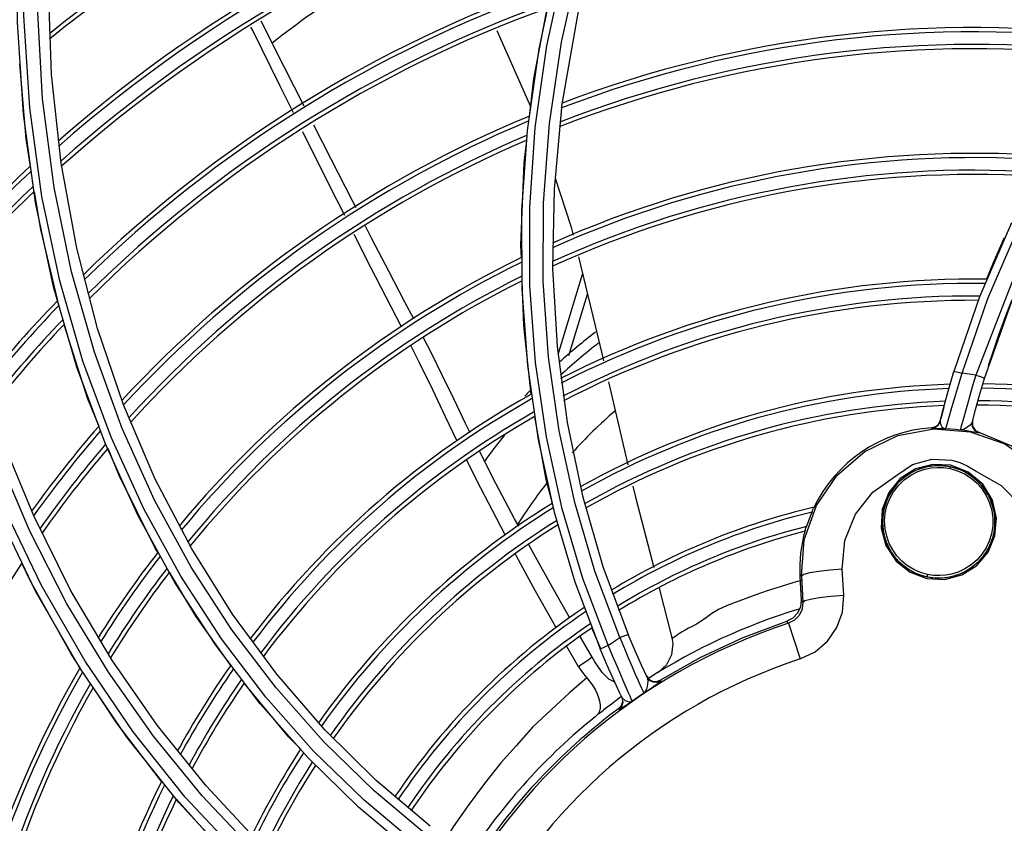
# Model space of a CAD drawing. Extents: x 40.7 to 137.4, y -250.8 to -221.5.
# Tile 265 of 320: x 123.002 to 123.1167, y -239.4424 to -239.3488. Entities that reach past the tile are written whole.
import ezdxf

# ---------------------------------------------------------------- set-up
doc = ezdxf.new("R2010")
doc.units = 0
doc.header["$MEASUREMENT"] = 0
doc.layers.get('0').update_dxf_attribs({"linetype": 'CONTINUOUS'})

msp = doc.modelspace()

# ---------------------------------------------------------------- linework, layer by layer
at = {"color": 155}
for p, q in [((123.0645705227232, -239.3425056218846), (123.0624929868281, -239.3521549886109)), ((123.0651511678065, -239.3513762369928), (123.0672859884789, -239.3417753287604)), ((123.0057660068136, -239.3551345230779), (123.0053929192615, -239.3443821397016)), ((123.0651429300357, -239.3590138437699), (123.0673335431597, -239.3466924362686)), ((123.0576269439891, -239.350027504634), (123.0615391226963, -239.3588813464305)), ((123.0637501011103, -239.3608331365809), (123.0651511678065, -239.3513762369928)), ((123.0624929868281, -239.3521549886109), (123.0611447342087, -239.361662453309)), ((123.0620957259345, -239.3613127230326), (123.0634517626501, -239.3518054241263)), ((123.0068828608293, -239.3654813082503), (123.0057660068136, -239.3551345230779)), ((123.0039044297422, -239.3700405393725), (123.0024887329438, -239.3597493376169)), ((123.065142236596, -239.3590137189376), (123.0642721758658, -239.3684775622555)), ((123.0381077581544, -239.3679701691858), (123.0350390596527, -239.3618203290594)), ((123.0611447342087, -239.361662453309), (123.0604952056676, -239.3709957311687)), ((123.0614411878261, -239.3706448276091), (123.0620957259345, -239.3613127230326)), ((123.008689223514, -239.3753615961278), (123.0068828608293, -239.3654813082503)), ((123.0399105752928, -239.3715792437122), (123.0381077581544, -239.3679701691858)), ((123.0604952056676, -239.3709957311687), (123.0605138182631, -239.3801266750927)), ((123.1198997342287, -239.3733632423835), (123.1134093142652, -239.3901489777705)), ((123.117529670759, -239.3723977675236), (123.1138140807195, -239.381022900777)), ((123.1147978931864, -239.3812182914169), (123.1185056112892, -239.3726000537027)), ((123.0429586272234, -239.3776272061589), (123.0410022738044, -239.3737562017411)), ((123.0111226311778, -239.3847225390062), (123.008689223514, -239.3753615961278)), ((123.0464937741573, -239.3845127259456), (123.0429586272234, -239.3776272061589)), ((123.0647475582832, -239.3877406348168), (123.0676096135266, -239.378402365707)), ((123.0605138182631, -239.3801266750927), (123.0611708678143, -239.3890340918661)), ((123.0659890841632, -239.3878559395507), (123.0681727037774, -239.3807312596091)), ((123.1138140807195, -239.381022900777), (123.1108235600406, -239.389739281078)), ((123.1118159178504, -239.3899293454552), (123.1147978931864, -239.3812182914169)), ((123.1144020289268, -239.3905583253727), (123.1177624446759, -239.380989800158)), ((123.0141450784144, -239.3936029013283), (123.0111226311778, -239.3847225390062)), ((123.0646269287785, -239.3868306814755), (123.0657994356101, -239.395675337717)), ((123.0119916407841, -239.3980957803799), (123.0087041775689, -239.3892338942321)), ((123.0611708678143, -239.3890340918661), (123.062439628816, -239.3977057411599)), ((123.1101568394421, -239.3920381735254), (123.1108235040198, -239.3897392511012)), ((123.1114236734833, -239.3912128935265), (123.1118156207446, -239.3899318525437)), ((123.1138358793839, -239.392485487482), (123.1144020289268, -239.3905583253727)), ((123.0706167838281, -239.3909362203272), (123.0728853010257, -239.4006140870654)), ((123.1096302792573, -239.3939879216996), (123.1101568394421, -239.3920381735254)), ((123.1133710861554, -239.3941680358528), (123.1138358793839, -239.392485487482)), ((123.0178448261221, -239.4022697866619), (123.0141450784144, -239.3936029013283)), ((123.109241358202, -239.3955198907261), (123.1096302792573, -239.3939879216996)), ((123.1096663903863, -239.3938542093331), (123.1094212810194, -239.3948002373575)), ((123.1094212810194, -239.3948002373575), (123.1092959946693, -239.3953046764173)), ((123.1130019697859, -239.3955803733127), (123.1133710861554, -239.3941680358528)), ((123.0657994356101, -239.395675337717), (123.0675896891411, -239.4042152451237)), ((123.1082652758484, -239.3962828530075), (123.1082492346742, -239.3963531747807)), ((123.1087067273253, -239.3961572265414), (123.1082652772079, -239.3962828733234)), ((123.1090409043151, -239.395932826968), (123.1092413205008, -239.3955201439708)), ((123.1098856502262, -239.3963884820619), (123.1099058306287, -239.3963150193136)), ((123.1099058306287, -239.3963150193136), (123.1099602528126, -239.3961307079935)), ((123.0036776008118, -239.4065396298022), (122.9999494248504, -239.397474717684)), ((123.1133025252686, -239.3965661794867), (123.1137871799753, -239.3968502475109)), ((123.1137871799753, -239.3968502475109), (123.1137719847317, -239.3969095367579)), ((123.0158103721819, -239.406451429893), (123.0119916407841, -239.3980957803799)), ((123.062439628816, -239.3977057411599), (123.0642941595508, -239.4061187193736)), ((123.1082764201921, -239.3999526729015), (123.110601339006, -239.4000710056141)), ((123.11089046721, -239.4009454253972), (123.1104390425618, -239.40083247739)), ((123.1125191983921, -239.4014525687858), (123.1104768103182, -239.4006547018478)), ((123.110601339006, -239.4000710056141), (123.1115248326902, -239.4003338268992)), ((123.1142000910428, -239.4028668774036), (123.1125191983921, -239.4014525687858)), ((123.0220764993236, -239.4103881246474), (123.0178448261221, -239.4022697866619)), ((123.1153282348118, -239.4047248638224), (123.1142000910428, -239.4028668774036)), ((123.0675896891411, -239.4042152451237), (123.0699669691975, -239.4124418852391)), ((123.11580322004, -239.4067953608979), (123.1153282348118, -239.4047248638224)), ((123.0039032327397, -239.4153287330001), (122.9994115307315, -239.4059541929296)), ((123.0079830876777, -239.4151920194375), (123.0036776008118, -239.4065396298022)), ((123.0201191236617, -239.4142945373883), (123.0158103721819, -239.406451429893)), ((123.0642941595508, -239.4061187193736), (123.0667060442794, -239.4142417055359)), ((123.115617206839, -239.4088832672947), (123.11580322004, -239.4067953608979)), ((123.1148219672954, -239.4107755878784), (123.115617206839, -239.4088832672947)), ((123.0181366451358, -239.4108131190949), (123.0178414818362, -239.410320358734)), ((123.0699669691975, -239.4124418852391), (123.0729103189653, -239.4203565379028)), ((123.0930869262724, -239.4135819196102), (123.092907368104, -239.4135913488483)), ((123.092907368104, -239.4135913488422), (123.0930533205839, -239.41637067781)), ((123.0930869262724, -239.4135819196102), (123.0932515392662, -239.416599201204)), ((123.0963780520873, -239.4128635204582), (123.0950993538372, -239.4130112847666)), ((123.0978409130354, -239.4127535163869), (123.0963780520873, -239.4128635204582)), ((123.0980068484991, -239.4157950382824), (123.0978409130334, -239.4127535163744)), ((123.0667060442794, -239.4142417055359), (123.0696462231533, -239.4220450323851)), ((123.0089607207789, -239.4241234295), (123.0039032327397, -239.4153287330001)), ((123.012785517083, -239.4233175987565), (123.0079830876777, -239.4151920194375)), ((123.0765181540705, -239.4149768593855), (123.0780123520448, -239.4207340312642)), ((123.0932515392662, -239.416599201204), (123.0930533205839, -239.41637067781)), ((123.0915887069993, -239.4190611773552), (123.0913818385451, -239.418816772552)), ((123.0915887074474, -239.419061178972), (123.0929518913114, -239.423209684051)), ((123.0697144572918, -239.4220157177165), (123.0686774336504, -239.4196001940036)), ((123.06872029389, -239.4230118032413), (123.0673319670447, -239.4205950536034)), ((123.0780123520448, -239.4207340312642), (123.0780109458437, -239.420729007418)), ((123.0671389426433, -239.4241358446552), (123.0657657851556, -239.4217599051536)), ((123.0145399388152, -239.4323309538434), (123.0089607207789, -239.4241234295)), ((123.0375874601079, -239.4314665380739), (123.0319941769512, -239.4250020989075)), ((123.0750745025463, -239.4252306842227), (123.0753543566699, -239.4255966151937)), ((123.0753543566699, -239.4255966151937), (123.0757565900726, -239.425814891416)), ((123.0757565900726, -239.425814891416), (123.0762127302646, -239.425850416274)), ((123.0762127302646, -239.425850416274), (123.076646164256, -239.4256955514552)), ((123.076646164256, -239.4256955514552), (123.0766958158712, -239.4257999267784)), ((123.0722093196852, -239.4277274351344), (123.0719110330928, -239.4271067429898)), ((123.0729492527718, -239.4271473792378), (123.0727140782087, -239.4266111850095)), ((123.0356067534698, -239.4347033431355), (123.0300499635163, -239.4284202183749)), ((123.0722627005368, -239.428102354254), (123.0721430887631, -239.4285887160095)), ((123.0721533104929, -239.4276116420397), (123.0722627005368, -239.428102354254)), ((123.0722089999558, -239.4277275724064), (123.0725732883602, -239.4280675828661)), ((123.0718188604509, -239.4289723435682), (123.0718752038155, -239.4290883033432)), ((123.0721430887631, -239.4285887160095), (123.071818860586, -239.4289723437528)), ((123.0435537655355, -239.4373657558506), (123.0375874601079, -239.4314665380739)), ((123.0205984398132, -239.4399440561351), (123.0145399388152, -239.4323309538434)), ((123.0415116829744, -239.4404591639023), (123.0356067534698, -239.4347033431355)), ((123.0498520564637, -239.4426904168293), (123.0435537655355, -239.4373657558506)), ((123.029857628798, -239.4445386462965), (123.0237660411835, -239.4380087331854)), ((123.0270960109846, -239.446956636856), (123.0205984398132, -239.4399440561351)), ((123.0477273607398, -239.4456778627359), (123.0415116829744, -239.4404591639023))]:
    msp.add_line(p, q, dxfattribs=at)
for points in [[(123.0634517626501, -239.3518054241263), (123.0655398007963, -239.3421568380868), (123.0683916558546, -239.3323980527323)], [(123.0032114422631, -239.4083389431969), (122.9993816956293, -239.3993717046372), (122.9961027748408, -239.3899038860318), (122.9934294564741, -239.3799944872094), (122.9913863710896, -239.3695857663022), (122.9900334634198, -239.3587568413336), (122.9894172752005, -239.347603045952), (122.9896048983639, -239.3361420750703)], [(123.0139856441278, -239.3963544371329), (123.0107456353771, -239.3874964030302), (123.008087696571, -239.3781316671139), (123.0060639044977, -239.3682876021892), (123.004722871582, -239.3579746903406), (123.0041157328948, -239.3472189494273), (123.0042930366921, -239.3360785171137)], [(123.0418061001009, -239.4582845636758), (123.0346598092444, -239.4525932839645), (123.027788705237, -239.4462330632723), (123.0213375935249, -239.4392956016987), (123.0152647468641, -239.4316922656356), (123.0096647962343, -239.4234783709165), (123.0045902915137, -239.4146724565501), (123.0000886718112, -239.4052886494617), (122.9962026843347, -239.3953276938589), (122.9929836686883, -239.3848017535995), (122.9904888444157, -239.3737408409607), (122.9887742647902, -239.362179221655), (122.987894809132, -239.3501558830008), (122.9879079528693, -239.337718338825)], [(123.0024887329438, -239.3597493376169), (123.0017951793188, -239.3490336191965), (123.0018725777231, -239.3379313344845)], [(123.0483406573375, -239.44484318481), (123.0421788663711, -239.4396775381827), (123.0362818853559, -239.4339387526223), (123.0307280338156, -239.4276670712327), (123.0255632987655, -239.4208814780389), (123.020814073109, -239.4135770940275), (123.0165092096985, -239.4057434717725), (123.0126940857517, -239.3973933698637), (123.0094106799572, -239.3885326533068), (123.0067046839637, -239.3791726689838), (123.0046245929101, -239.3693319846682), (123.0032197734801, -239.3590329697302), (123.0025404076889, -239.3483033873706), (123.0026366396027, -239.337179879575)], [(123.061418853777, -239.3600205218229), (123.0619202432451, -239.3556284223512), (123.0634720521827, -239.3474490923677)], [(123.0351798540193, -239.3588297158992), (123.0328358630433, -239.3542263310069), (123.0301600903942, -239.3489427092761)], [(123.0339339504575, -239.359602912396), (123.0323787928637, -239.3564824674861), (123.0291439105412, -239.3499535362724), (123.0289729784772, -239.3496056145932)], [(123.0033205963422, -239.3658405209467), (123.0028067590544, -239.3626171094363), (123.0020841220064, -239.3539129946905)], [(123.0719392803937, -239.4207316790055), (123.0690458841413, -239.4130023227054), (123.0666834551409, -239.4049751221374), (123.0648737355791, -239.3966575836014), (123.0636441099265, -239.3880578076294), (123.0630263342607, -239.379197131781), (123.0630519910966, -239.370114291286), (123.0637501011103, -239.3608331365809)], [(123.0412169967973, -239.3706667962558), (123.0407951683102, -239.3698433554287), (123.0383669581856, -239.3650783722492), (123.0362971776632, -239.3610217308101)], [(123.0604739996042, -239.3764790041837), (123.0604229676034, -239.3750011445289), (123.0608030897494, -239.3654145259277), (123.0610990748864, -239.3628217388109)], [(123.0643966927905, -239.3671965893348), (123.0662844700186, -239.3729216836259), (123.0665122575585, -239.3738637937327)], [(123.0064720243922, -239.3815100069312), (123.0044948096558, -239.3732066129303), (123.0037903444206, -239.3687873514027)], [(123.0642721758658, -239.3684775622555), (123.0641091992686, -239.377752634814), (123.0646269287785, -239.3868306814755)], [(123.0087041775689, -239.3892338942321), (123.0059925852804, -239.3798763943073), (123.0039044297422, -239.3700405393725)], [(123.0705902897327, -239.4216212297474), (123.0676454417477, -239.4138273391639), (123.0652345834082, -239.4057214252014), (123.06338110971, -239.3973262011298), (123.0621128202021, -239.3886660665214), (123.0614570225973, -239.3797679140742), (123.0614411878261, -239.3706448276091)], [(123.0479375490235, -239.3835909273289), (123.0469197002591, -239.3816447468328), (123.045069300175, -239.3781275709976), (123.0430233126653, -239.3741928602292), (123.0423188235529, -239.3728176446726)], [(123.1167111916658, -239.3741500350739), (123.1154216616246, -239.3770666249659), (123.114630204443, -239.3789825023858)], [(123.0671204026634, -239.3763790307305), (123.0698762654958, -239.3877770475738), (123.070042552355, -239.3884864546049)], [(123.0616230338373, -239.3923934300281), (123.0607461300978, -239.3843597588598), (123.0605679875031, -239.3792008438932)], [(123.1148792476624, -239.3890228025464), (123.1154335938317, -239.3873265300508), (123.1160719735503, -239.3854742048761), (123.116819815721, -239.3834217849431), (123.1175513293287, -239.3815312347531)], [(123.0112903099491, -239.3961308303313), (123.0099562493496, -239.3928500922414), (123.0072132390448, -239.384281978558)], [(123.0545229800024, -239.3968688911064), (123.0539845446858, -239.3957791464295), (123.0525990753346, -239.392910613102), (123.0513054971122, -239.3902387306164), (123.0499904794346, -239.3875799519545), (123.0490873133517, -239.3858131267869)], [(123.0530003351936, -239.3978326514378), (123.0516397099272, -239.3950013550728), (123.0501417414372, -239.3918583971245), (123.0486274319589, -239.3887398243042), (123.0476032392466, -239.3867014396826)], [(123.1108235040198, -239.3897392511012), (123.1109613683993, -239.3897293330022), (123.1113277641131, -239.389799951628), (123.1118157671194, -239.3899314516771)], [(123.1134093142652, -239.3901489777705), (123.1128799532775, -239.3900636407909), (123.1123487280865, -239.3899904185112), (123.1118159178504, -239.3899293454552)], [(123.1134090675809, -239.3901520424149), (123.1130255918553, -239.3914141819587), (123.11269533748, -239.3925369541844), (123.1124133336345, -239.3935209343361), (123.1121772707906, -239.3943604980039)], [(123.1134092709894, -239.3901513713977), (123.1139418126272, -239.3903276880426), (123.1142885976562, -239.3904719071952), (123.114402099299, -239.3905583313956)], [(123.1105404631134, -239.3941991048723), (123.1110836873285, -239.3923517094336), (123.1114236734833, -239.3912128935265)], [(123.0641086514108, -239.4050953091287), (123.0633754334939, -239.402306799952), (123.0620238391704, -239.3950010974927)], [(123.1099602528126, -239.3961307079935), (123.1101719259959, -239.3954336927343), (123.1103346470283, -239.3948931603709), (123.1105404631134, -239.3941991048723)], [(123.1121772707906, -239.3943604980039), (123.1119869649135, -239.3950459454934), (123.1118403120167, -239.3955797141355), (123.1117314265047, -239.3959816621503), (123.1116548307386, -239.3962714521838), (123.1116079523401, -239.396457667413), (123.1115916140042, -239.3965329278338)], [(123.0491899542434, -239.4434928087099), (123.043315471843, -239.4385638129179), (123.0374291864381, -239.4328404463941), (123.0319023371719, -239.4265946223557), (123.0267579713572, -239.419819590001), (123.0220332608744, -239.4125211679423), (123.0177622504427, -239.4046977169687), (123.0139856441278, -239.3963544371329)], [(123.0972376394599, -239.4018097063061), (123.1004767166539, -239.3990380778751), (123.1043182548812, -239.397202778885), (123.1084980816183, -239.3964251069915), (123.1127392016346, -239.3967552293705), (123.1167541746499, -239.3981732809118), (123.120270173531, -239.4005874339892)], [(123.1082492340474, -239.3963531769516), (123.1083005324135, -239.3963611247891), (123.1084766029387, -239.3963629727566), (123.1088039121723, -239.39636158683), (123.1092860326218, -239.3963657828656), (123.1098856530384, -239.3963883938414)], [(123.1082492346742, -239.3963531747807), (123.1086904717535, -239.3962270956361), (123.1090409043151, -239.395932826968)], [(123.1092585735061, -239.3954503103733), (123.1090576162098, -239.3958631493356), (123.1087067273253, -239.3961572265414)], [(123.1092412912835, -239.3955201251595), (123.1092318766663, -239.3957341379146), (123.1093054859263, -239.3959603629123), (123.1094510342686, -239.3961699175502)], [(123.1094510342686, -239.3961699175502), (123.109649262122, -239.3963221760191), (123.1098856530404, -239.3963883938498)], [(123.1098856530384, -239.3963883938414), (123.1104558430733, -239.3964166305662), (123.1110247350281, -239.3964648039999), (123.1115916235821, -239.3965328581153)], [(123.1130019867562, -239.3955803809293), (123.1129024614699, -239.395781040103), (123.112719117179, -239.3959824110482), (123.1124719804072, -239.3961861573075), (123.1121865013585, -239.3963744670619), (123.111888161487, -239.3965025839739), (123.1115916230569, -239.3965328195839)], [(123.1137719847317, -239.3969095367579), (123.1132991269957, -239.3966371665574), (123.1130094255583, -239.3961497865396), (123.1130019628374, -239.3955804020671)], [(123.1130168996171, -239.3955218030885), (123.1130222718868, -239.3960819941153), (123.1133025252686, -239.3965661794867)], [(123.1137716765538, -239.3969094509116), (123.1136144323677, -239.396885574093), (123.11313700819, -239.3967845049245), (123.1123622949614, -239.3966401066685), (123.1115916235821, -239.3965328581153)], [(123.1234248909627, -239.4041269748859), (123.1208593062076, -239.4009152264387), (123.1175787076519, -239.3984382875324), (123.1137914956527, -239.3968514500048)], [(123.0178414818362, -239.410320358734), (123.0136212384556, -239.4018630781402), (123.012334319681, -239.3986982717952)], [(123.0601690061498, -239.4077642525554), (123.0596903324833, -239.4068832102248), (123.0575059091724, -239.4027624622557), (123.0556254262, -239.3990974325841)], [(123.0586225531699, -239.4088234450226), (123.0575584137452, -239.4068226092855), (123.0552796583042, -239.4024239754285), (123.054107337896, -239.4000744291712)], [(123.1104768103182, -239.4006547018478), (123.1083746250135, -239.4005447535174), (123.1063561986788, -239.4010819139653), (123.1046026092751, -239.4022080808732), (123.1032759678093, -239.4038175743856), (123.1024942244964, -239.4058033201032), (123.102375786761, -239.4079659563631), (123.1029312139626, -239.4100145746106), (123.1041135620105, -239.4118079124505), (123.1057536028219, -239.4131121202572), (123.1076753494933, -239.4138413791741)], [(123.1077675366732, -239.4133690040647), (123.106948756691, -239.4131365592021), (123.1061723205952, -239.4127977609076), (123.1054488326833, -239.4123582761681), (123.1047917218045, -239.4118266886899), (123.1042108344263, -239.4112109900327), (123.1037152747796, -239.4105191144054), (123.1033121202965, -239.4097548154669), (123.1030132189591, -239.4089283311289), (123.1028309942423, -239.4080596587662), (123.1027726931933, -239.407156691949), (123.1028453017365, -239.406248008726), (123.1030482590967, -239.4053592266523), (123.1033747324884, -239.4045144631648), (123.10381692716, -239.4037281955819), (123.1043715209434, -239.4030078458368), (123.105043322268, -239.4023586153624), (123.1058073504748, -239.4018136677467), (123.1066502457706, -239.4013853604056), (123.1074479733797, -239.4011137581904), (123.1082058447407, -239.4009603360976), (123.1089114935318, -239.4009021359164), (123.1096784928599, -239.4009289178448), (123.1103872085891, -239.4010380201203)], [(123.1104390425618, -239.40083247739), (123.109980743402, -239.4007518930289), (123.1095179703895, -239.4007040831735), (123.1090530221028, -239.4006892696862), (123.1085882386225, -239.4007075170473), (123.1081259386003, -239.4007587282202), (123.1076683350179, -239.4008426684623), (123.1072178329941, -239.4009589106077), (123.1067767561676, -239.4011068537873), (123.1063472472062, -239.401285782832), (123.1059313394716, -239.4014948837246), (123.1055310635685, -239.4017332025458), (123.1051484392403, -239.4019996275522), (123.1047854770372, -239.4022928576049), (123.104444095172, -239.4026114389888), (123.1041260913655, -239.4029537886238), (123.1038331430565, -239.4033181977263), (123.1035667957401, -239.4037028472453), (123.1033284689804, -239.4041057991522), (123.1031194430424, -239.4045250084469), (123.1029408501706, -239.4049583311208), (123.1027936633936, -239.4054035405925)], [(123.1040823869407, -239.4018835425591), (123.1060240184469, -239.4005796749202), (123.1082764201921, -239.3999526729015)], [(123.1103871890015, -239.4010381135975), (123.1104017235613, -239.4009728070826), (123.1104155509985, -239.4009138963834), (123.1104270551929, -239.400868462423), (123.1104348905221, -239.4008415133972), (123.1104390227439, -239.4008325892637)], [(123.1151976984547, -239.4049159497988), (123.1150162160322, -239.4044840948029), (123.1148043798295, -239.40406645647), (123.1145633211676, -239.4036651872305), (123.1142943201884, -239.4032823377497), (123.1139988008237, -239.4029198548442), (123.1136783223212, -239.4025795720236), (123.1133345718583, -239.4022632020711), (123.1129693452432, -239.4019723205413), (123.1125845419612, -239.4017083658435), (123.1121821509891, -239.4014726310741), (123.1117642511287, -239.401266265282), (123.1113329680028, -239.4010902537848), (123.11089046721, -239.4009454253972)], [(123.1115248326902, -239.4003338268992), (123.1124036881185, -239.4007135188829), (123.1132346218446, -239.4012098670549)], [(123.0930869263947, -239.4135819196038), (123.0934143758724, -239.4093380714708), (123.0948292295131, -239.4053237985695), (123.0972376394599, -239.4018097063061)], [(123.0978409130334, -239.4127535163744), (123.0981455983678, -239.4094249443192), (123.0993699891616, -239.4063636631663), (123.1013987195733, -239.4037886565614), (123.1040823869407, -239.4018835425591)], [(123.1103872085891, -239.4010380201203), (123.1112605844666, -239.4012908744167), (123.1120861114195, -239.401665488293), (123.1128499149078, -239.4021550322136), (123.1135344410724, -239.4027480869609), (123.1141237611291, -239.4034289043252), (123.1146131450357, -239.4041924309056), (123.1149899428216, -239.4050238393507), (123.1152432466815, -239.4059035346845), (123.1153663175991, -239.4068084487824), (123.1153576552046, -239.4077173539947), (123.1152159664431, -239.4086260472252), (123.1149524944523, -239.4094814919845), (123.1145805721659, -239.4102730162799), (123.1141058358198, -239.4110012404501), (123.1135390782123, -239.4116535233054), (123.1128678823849, -239.4122377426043), (123.1121294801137, -239.4127169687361), (123.1113233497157, -239.4130918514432), (123.1105676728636, -239.4133271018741), (123.109851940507, -239.4134582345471), (123.1091916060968, -239.4135051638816), (123.1084588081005, -239.4134759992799), (123.1077675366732, -239.4133690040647)], [(123.1132346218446, -239.4012098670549), (123.1133188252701, -239.4012688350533), (123.1134019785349, -239.4013287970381), (123.1134840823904, -239.4013897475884)], [(123.1134840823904, -239.4013897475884), (123.1163395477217, -239.4029934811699), (123.1186341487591, -239.4053432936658), (123.1201785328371, -239.4082696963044), (123.120829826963, -239.411546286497)], [(123.0734603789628, -239.4030674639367), (123.0737695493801, -239.404386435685), (123.0758863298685, -239.4125424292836)], [(123.1027936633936, -239.4054035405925), (123.1026786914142, -239.4058583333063), (123.1025965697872, -239.4063203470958), (123.1025477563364, -239.4067871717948), (123.1025325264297, -239.4072563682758), (123.1025509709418, -239.4077254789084), (123.1026029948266, -239.4081920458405), (123.1026883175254, -239.40865362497), (123.1028064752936, -239.4091078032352), (123.102956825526, -239.4095522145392), (123.1031385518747, -239.409984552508), (123.1033506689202, -239.4104025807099), (123.1035920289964, -239.4108041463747), (123.1038613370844, -239.4111872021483), (123.1041571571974, -239.4115498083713), (123.1044779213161, -239.4118901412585), (123.1048219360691, -239.4122064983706), (123.1051874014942, -239.4124973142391), (123.1055724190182, -239.4127611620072), (123.1059750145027, -239.412996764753), (123.1063931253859, -239.4132029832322), (123.1068246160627, -239.4133788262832), (123.1072673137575, -239.413523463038), (123.1077189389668, -239.4136362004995)], [(123.1077189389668, -239.4136362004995), (123.1081772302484, -239.4137165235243), (123.1086399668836, -239.4137640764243), (123.1091048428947, -239.4137786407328), (123.1095695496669, -239.4137601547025), (123.1100317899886, -239.413708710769), (123.1104892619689, -239.4136245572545), (123.1109396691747, -239.4135081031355), (123.1113808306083, -239.4133598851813), (123.1118105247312, -239.4131806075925), (123.1122265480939, -239.4129711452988), (123.1126268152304, -239.4127324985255), (123.1130093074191, -239.4124658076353), (123.1133720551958, -239.4121723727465), (123.1137131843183, -239.4118536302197), (123.1140309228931, -239.4115111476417), (123.1143236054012, -239.4111466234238), (123.1145896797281, -239.4107618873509), (123.1148277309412, -239.4103588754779), (123.1150364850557, -239.4099396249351), (123.1152148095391, -239.4095062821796), (123.1153617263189, -239.4090610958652), (123.1154764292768, -239.4086063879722), (123.115558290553, -239.4081445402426), (123.1156068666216, -239.4076779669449), (123.1156218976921, -239.4072091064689), (123.1156033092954, -239.4067404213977), (123.1155512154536, -239.4062743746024), (123.1154659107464, -239.405813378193), (123.1153478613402, -239.4053597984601), (123.1151976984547, -239.4049159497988)], [(123.0943189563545, -239.4061107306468), (123.0943923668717, -239.4059099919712), (123.0944473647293, -239.4057558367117), (123.0944830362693, -239.4056468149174)], [(123.0935049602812, -239.4082481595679), (123.0935527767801, -239.4081334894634), (123.0936147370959, -239.4079757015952), (123.0936926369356, -239.4077737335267)], [(123.0423963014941, -239.4567419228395), (123.0357329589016, -239.4514145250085), (123.0293554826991, -239.4455516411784), (123.0233113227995, -239.4391454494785), (123.0176423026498, -239.4322144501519), (123.012379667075, -239.4247671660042), (123.0075568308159, -239.4168066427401), (123.0032114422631, -239.4083389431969)], [(123.0661055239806, -239.4184526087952), (123.0658675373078, -239.4180368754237), (123.0640449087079, -239.4148147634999), (123.0619473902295, -239.4110375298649), (123.061349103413, -239.4099363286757)], [(123.0319941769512, -239.4250020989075), (123.026814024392, -239.4179798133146), (123.0220764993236, -239.4103881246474)], [(123.0645349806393, -239.4196058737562), (123.0640885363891, -239.4188244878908), (123.0621348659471, -239.4153296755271), (123.0599174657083, -239.4112581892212), (123.0597906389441, -239.4110197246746)], [(123.1076753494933, -239.4138413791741), (123.1097921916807, -239.4139509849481), (123.1117827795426, -239.4134224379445), (123.1135209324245, -239.4123173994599), (123.1148219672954, -239.4107755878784)], [(123.0090985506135, -239.4242426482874), (123.0080844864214, -239.4227054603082), (123.0032942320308, -239.4141588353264), (123.0023127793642, -239.4120666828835)], [(123.0266452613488, -239.4239635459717), (123.0225704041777, -239.4182150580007), (123.0195105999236, -239.413106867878)], [(123.0950993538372, -239.4130112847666), (123.094051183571, -239.4131906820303), (123.0933474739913, -239.413387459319), (123.0930869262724, -239.4135819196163)], [(123.1077675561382, -239.4133689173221), (123.1077534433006, -239.4134357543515), (123.107740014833, -239.4135025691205), (123.1077294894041, -239.413558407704), (123.1077224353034, -239.4135997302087), (123.1077188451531, -239.4136261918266), (123.1077189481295, -239.4136361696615)], [(123.0300499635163, -239.4284202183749), (123.0248766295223, -239.4216167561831), (123.0201191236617, -239.4142945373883)], [(123.0930430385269, -239.4140925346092), (123.0921864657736, -239.4143244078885), (123.0905898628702, -239.4147924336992), (123.0891134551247, -239.4152684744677), (123.0877579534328, -239.4157372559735), (123.0865159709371, -239.4161899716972), (123.0853805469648, -239.4166186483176), (123.0843473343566, -239.4170317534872), (123.0834325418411, -239.4174532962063), (123.082663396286, -239.4179046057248), (123.08202188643, -239.4183765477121), (123.0814095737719, -239.4188102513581), (123.0808478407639, -239.4191677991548), (123.0803661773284, -239.4194287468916), (123.0799265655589, -239.4196428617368), (123.0795357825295, -239.4198532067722), (123.0791941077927, -239.4200540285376), (123.0788995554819, -239.420239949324), (123.0786497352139, -239.4204061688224), (123.078442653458, -239.4205469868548), (123.0781518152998, -239.4207472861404)], [(123.0929518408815, -239.4232097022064), (123.0946992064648, -239.4223660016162), (123.0961389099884, -239.4211245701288), (123.0972133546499, -239.4195549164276), (123.097849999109, -239.4177675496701), (123.0980068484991, -239.4157950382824)], [(123.0932515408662, -239.4165992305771), (123.0934947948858, -239.4164193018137), (123.0941419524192, -239.4162379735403), (123.0951630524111, -239.4160621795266), (123.0964912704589, -239.4159085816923), (123.0980068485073, -239.4157950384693)], [(123.093053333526, -239.4163706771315), (123.092965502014, -239.4171599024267), (123.0926308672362, -239.4178766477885), (123.0920847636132, -239.4184486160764), (123.0913818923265, -239.4188167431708)], [(123.0932515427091, -239.4165992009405), (123.0931631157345, -239.4174160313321), (123.0928173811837, -239.418146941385), (123.0922653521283, -239.4187130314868), (123.0915887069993, -239.4190611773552)], [(123.0766407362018, -239.425698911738), (123.0813732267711, -239.4230196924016), (123.0862952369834, -239.4207220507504), (123.0913818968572, -239.4188167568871)], [(123.0719366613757, -239.4207309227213), (123.0724316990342, -239.4205295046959), (123.0727818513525, -239.4203951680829), (123.072910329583, -239.4203565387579)], [(123.0751247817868, -239.425336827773), (123.0744760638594, -239.4239449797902), (123.0737265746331, -239.4222709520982), (123.0729102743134, -239.4203565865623)], [(123.0696461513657, -239.4220450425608), (123.069772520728, -239.4219769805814), (123.0701195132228, -239.4218208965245), (123.0705876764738, -239.4216210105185)], [(123.0727140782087, -239.4266111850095), (123.0724126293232, -239.4259210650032), (123.0720428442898, -239.4250714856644), (123.0716111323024, -239.4240697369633), (123.0711246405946, -239.422920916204), (123.0705879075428, -239.4216216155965)], [(123.0705902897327, -239.4216212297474), (123.0710377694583, -239.4213212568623), (123.0714872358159, -239.4210245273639), (123.0719392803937, -239.4207316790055)], [(123.0719363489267, -239.4207310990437), (123.07246292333, -239.4220109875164), (123.0729411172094, -239.4231437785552), (123.0733668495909, -239.4241327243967), (123.0737324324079, -239.4249711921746)], [(123.0780108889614, -239.4207287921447), (123.0781227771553, -239.4214115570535), (123.0779733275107, -239.4227235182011), (123.0773676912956, -239.4238980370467), (123.0763849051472, -239.4247810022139)], [(123.0781518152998, -239.4207472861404), (123.0780694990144, -239.4207819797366), (123.0780230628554, -239.4207586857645), (123.0780123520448, -239.4207340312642)], [(123.0719167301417, -239.4271185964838), (123.0715572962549, -239.4263581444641), (123.071149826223, -239.4254780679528), (123.0706917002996, -239.424464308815), (123.0701876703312, -239.423317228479), (123.0696461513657, -239.4220450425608)], [(123.0237660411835, -239.4380087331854), (123.0180640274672, -239.4309341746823), (123.012785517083, -239.4233175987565)], [(123.068720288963, -239.4230118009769), (123.0681939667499, -239.4233797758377), (123.0676668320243, -239.423754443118), (123.0671389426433, -239.4241358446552)], [(123.0699374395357, -239.4248186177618), (123.0694590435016, -239.4241572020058), (123.0690368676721, -239.4235314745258), (123.06872029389, -239.4230118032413)], [(123.0671389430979, -239.424135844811), (123.0673771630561, -239.4245156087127), (123.06768872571, -239.4249430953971), (123.0680832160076, -239.4254096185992)], [(123.0713511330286, -239.4259128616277), (123.0706711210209, -239.4255535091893), (123.0699374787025, -239.4248185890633)], [(123.0737324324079, -239.4249711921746), (123.0740335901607, -239.4256573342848), (123.0742742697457, -239.4262024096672), (123.0744611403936, -239.4266209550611), (123.07459965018, -239.4269265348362), (123.0746908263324, -239.4271233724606), (123.0747294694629, -239.4272055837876)], [(123.0347703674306, -239.4337299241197), (123.0333931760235, -239.432311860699), (123.0281835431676, -239.4260469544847)], [(123.0680832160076, -239.4254096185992), (123.0660837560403, -239.4271463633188), (123.0639381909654, -239.4291303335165), (123.0617745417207, -239.4311675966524), (123.0599082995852, -239.4332754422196), (123.058075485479, -239.4353005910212), (123.0561684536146, -239.4377148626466), (123.0542592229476, -239.4402664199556), (123.0525417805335, -239.4427795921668), (123.0517673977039, -239.4440509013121)], [(123.0680832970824, -239.4254095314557), (123.0683709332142, -239.4257459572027), (123.0686346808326, -239.4260964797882), (123.0688777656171, -239.426465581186), (123.0690999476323, -239.426856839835), (123.0692960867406, -239.4272687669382), (123.0694572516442, -239.427692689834), (123.0695749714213, -239.4281189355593)], [(123.075183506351, -239.4257975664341), (123.0751588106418, -239.4260986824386), (123.0751074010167, -239.4264223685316), (123.0750287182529, -239.4267357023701), (123.0749060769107, -239.4270025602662), (123.0747294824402, -239.427205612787)], [(123.0766958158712, -239.4257999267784), (123.0762624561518, -239.4259548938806), (123.0758065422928, -239.4259196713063), (123.0754045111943, -239.4257019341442), (123.0751247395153, -239.4253367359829)], [(123.0751247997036, -239.4253368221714), (123.0751768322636, -239.4255388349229), (123.075183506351, -239.4257975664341)], [(123.0754645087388, -239.4266825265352), (123.0761610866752, -239.426199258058), (123.0764167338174, -239.4260203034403), (123.0765869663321, -239.4258967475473), (123.0766747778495, -239.4258264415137), (123.0766984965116, -239.4257982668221)], [(123.0185784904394, -239.4374905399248), (123.0133635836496, -239.4307078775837), (123.0106287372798, -239.4265622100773)], [(123.0733891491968, -239.428124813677), (123.0733509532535, -239.428043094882), (123.073262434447, -239.4278503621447), (123.0731291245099, -239.4275539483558), (123.0729492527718, -239.4271473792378)], [(123.0747293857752, -239.427205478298), (123.0750864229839, -239.4269488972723), (123.0754645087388, -239.4266825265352)], [(123.0695749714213, -239.4281189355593), (123.0696410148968, -239.4285366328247), (123.0696468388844, -239.4289358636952), (123.0695808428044, -239.4293039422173), (123.0694257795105, -239.4296206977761)], [(123.0718752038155, -239.4290883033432), (123.0721996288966, -239.4287043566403), (123.0723190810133, -239.428217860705), (123.0722093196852, -239.4277274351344)], [(123.0718752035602, -239.4290883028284), (123.0720364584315, -239.4290071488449), (123.0723718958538, -239.4287919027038), (123.0728350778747, -239.4284864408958), (123.0733893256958, -239.4281244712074)], [(123.0725732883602, -239.4280675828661), (123.0730067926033, -239.4282051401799), (123.0733890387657, -239.4281246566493)], [(123.0690764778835, -239.4299356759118), (123.0691968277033, -239.4298350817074), (123.0693133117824, -239.4297300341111), (123.0694257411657, -239.429620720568)], [(123.0694257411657, -239.429620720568), (123.0696279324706, -239.4294803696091), (123.0698270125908, -239.4293357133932), (123.0700229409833, -239.4291867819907)], [(123.0275012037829, -239.4472558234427), (123.02523575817, -239.4450551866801), (123.0203256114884, -239.4395433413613)]]:
    msp.add_lwpolyline(points, dxfattribs=at)
msp.add_circle((123.1090775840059, -239.4072409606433), 0.006563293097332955, dxfattribs=at)
at = {"color": 6, "linetype": 'Continuous'}
for radius, start, end in [(0.224043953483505, 117.9101323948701, 156.4257628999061), (0.223311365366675, 117.9100754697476, 156.4231452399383)]:
    msp.add_arc((123.1131429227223, -239.4846559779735), radius, start, end, dxfattribs=at)
at = {"color": 155}
for centre, radius, start, end in [((123.1131429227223, -239.4846559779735), 0.1720862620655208, 103.3113783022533, 128.7180455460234), ((123.1131429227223, -239.4846559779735), 0.1715857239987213, 103.4411825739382, 128.8412553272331), ((123.1131429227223, -239.4846559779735), 0.1618438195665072, 105.9436763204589, 131.2035006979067), ((123.1131429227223, -239.4846559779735), 0.16134316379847, 106.0709753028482, 131.3229363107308), ((123.1131429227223, -239.4846559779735), 0.1598781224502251, 106.4428113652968, 131.6713573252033), ((123.1131429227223, -239.4846559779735), 0.1593775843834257, 106.5695976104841, 131.7900047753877), ((123.1115457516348, -239.4541801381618), 0.1302441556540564, 117.7327806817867, 127.9587384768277), ((123.1131429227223, -239.4846559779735), 0.1484148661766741, 109.3120170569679, 134.3347120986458), ((123.1131429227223, -239.4846559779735), 0.147914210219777, 109.4355797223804, 134.4482788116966), ((123.1131429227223, -239.4846559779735), 0.1464491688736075, 109.7963564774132, 134.779264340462), ((123.1131429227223, -239.4846559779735), 0.145948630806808, 109.9193214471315, 134.8918643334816), ((123.1131429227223, -239.4846559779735), 0.1344852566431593, 82.69120008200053, 110.9118554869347), ((123.1131429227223, -239.4846559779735), 0.1349859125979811, 82.57203353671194, 110.7970522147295), ((123.1131429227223, -239.4846559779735), 0.1330202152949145, 83.03894360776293, 111.2465731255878), ((123.1131429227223, -239.4846559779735), 0.1325196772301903, 83.15739799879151, 111.3604927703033), ((123.1131429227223, -239.4846559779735), 0.1349859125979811, 112.5720335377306, 137.2913791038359), ((123.1131429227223, -239.4846559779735), 0.1344852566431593, 112.6912000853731, 137.3976618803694), ((123.1131429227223, -239.4846559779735), 0.1330202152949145, 113.0389436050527, 137.7070137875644), ((123.1131429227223, -239.4846559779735), 0.1325196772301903, 113.157397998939, 137.8120940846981), ((123.1131429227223, -239.4846559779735), 0.1203361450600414, 85.98047436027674, 114.0582138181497), ((123.1131429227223, -239.4846559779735), 0.1198354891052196, 86.09380462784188, 114.165708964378), ((123.1131429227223, -239.4846559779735), 0.1618438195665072, 132.7727195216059, 137.5462769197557), ((123.1131429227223, -239.4846559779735), 0.16134316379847, 132.8947132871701, 137.6763280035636), ((123.1131429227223, -239.4846559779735), 0.1183704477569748, 86.42420849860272, 114.4786858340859), ((123.1131429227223, -239.4846559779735), 0.1178699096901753, 86.5366480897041, 114.5850491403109), ((123.1131429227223, -239.4846559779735), 0.1598781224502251, 133.25075341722, 138.0060445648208), ((123.1131429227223, -239.4846559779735), 0.1593775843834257, 133.3720500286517, 138.1859872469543), ((123.1131429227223, -239.4846559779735), 0.1203361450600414, 115.9804743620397, 140.2647837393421), ((123.1131429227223, -239.4846559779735), 0.1198354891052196, 116.0938046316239, 140.3608381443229), ((123.1131429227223, -239.4846559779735), 0.1183704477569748, 116.4242085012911, 140.6396276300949), ((123.1131429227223, -239.4846559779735), 0.1178699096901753, 116.5366480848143, 140.7340659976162), ((123.1131429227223, -239.4846559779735), 0.1056863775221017, 89.19698331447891, 117.0756487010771), ((123.1131429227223, -239.4846559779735), 0.1051857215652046, 89.30285919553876, 117.1735397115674), ((123.1131429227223, -239.4846559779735), 0.1484148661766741, 135.9812103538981, 140.9974130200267), ((123.1131429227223, -239.4846559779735), 0.1037206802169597, 89.61104189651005, 117.457828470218), ((123.1131429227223, -239.4846559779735), 0.1032201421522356, 89.71574754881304, 117.5541870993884), ((123.1131429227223, -239.4846559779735), 0.147914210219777, 136.0980386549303, 141.1244561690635), ((123.1131429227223, -239.4846559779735), 0.1464491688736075, 136.438747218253, 141.495600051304), ((123.1131429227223, -239.4846559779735), 0.145948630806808, 136.5547318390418, 141.6221700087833), ((123.1107156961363, -239.4395510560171), 0.06848766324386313, 127.3976860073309, 132.0186772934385), ((123.1107156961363, -239.4395510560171), 0.0672668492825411, 127.8361484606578, 132.7679414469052), ((123.1131429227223, -239.4846559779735), 0.09347823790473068, 91.68829490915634, 119.3433435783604), ((123.1131429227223, -239.4846559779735), 0.09297758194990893, 91.7859855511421, 119.4304097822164), ((123.1131429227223, -239.4846559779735), 0.09297758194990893, 61.78598555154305, 89.4304097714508), ((123.1131429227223, -239.4846559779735), 0.09347823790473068, 61.68829491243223, 89.34334358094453), ((123.1131429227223, -239.4846559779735), 0.1056863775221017, 119.1969833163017, 142.89039059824), ((123.1131429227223, -239.4846559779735), 0.1051857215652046, 119.3028592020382, 142.9725011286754), ((123.1107156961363, -239.4395510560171), 0.06848766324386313, 135.9858011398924, 136.7097452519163), ((123.1131429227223, -239.4846559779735), 0.09151254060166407, 92.06965047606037, 119.6822150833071), ((123.1131429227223, -239.4846559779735), 0.09101200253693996, 92.1657805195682, 119.7671918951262), ((123.1131429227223, -239.4846559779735), 0.09101200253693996, 62.16578051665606, 89.76719189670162), ((123.1131429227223, -239.4846559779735), 0.09151254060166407, 62.0696504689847, 89.68221508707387), ((123.1131429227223, -239.4846559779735), 0.1037206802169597, 119.611041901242, 143.2095399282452), ((123.1131429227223, -239.4846559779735), 0.1032201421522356, 119.7157475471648, 143.2893822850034), ((123.1107156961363, -239.4395510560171), 0.05994196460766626, 131.0363862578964, 137.6798639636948), ((123.1131429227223, -239.4846559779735), 0.1349857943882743, 139.0370643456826, 144.3627331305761), ((123.1093656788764, -239.4127270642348), 0.0164809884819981, 93.82837410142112, 154.5576673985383), ((123.1131429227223, -239.4846559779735), 0.1344852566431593, 139.1475749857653, 144.4863719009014), ((123.1107156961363, -239.4395510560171), 0.0672668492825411, 140.9324185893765, 144.2502587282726), ((123.1131429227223, -239.4846559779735), 0.1330202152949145, 139.4695021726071, 144.8473798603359), ((123.1131429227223, -239.4846559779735), 0.1325197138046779, 139.5789674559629, 144.970457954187), ((123.1107156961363, -239.4395510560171), 0.05994196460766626, 142.0257603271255, 147.8204531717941), ((123.1131429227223, -239.4846559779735), 0.09347823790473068, 121.6882949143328, 144.7143224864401), ((123.1131429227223, -239.4846559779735), 0.08127009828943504, 103.2107100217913, 121.3002438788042), ((123.1131429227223, -239.4846559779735), 0.09297758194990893, 121.7859855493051, 144.7802134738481), ((123.1131429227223, -239.4846559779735), 0.08076944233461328, 103.4771828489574, 121.3720393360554), ((123.1093656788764, -239.4127270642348), 0.01643714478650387, 156.2639834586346, 162.4613052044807), ((123.1131429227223, -239.4846559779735), 0.09151254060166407, 122.0696504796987, 144.9684687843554), ((123.1131429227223, -239.4846559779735), 0.09101200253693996, 122.1657805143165, 145.0311797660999), ((123.1131429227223, -239.4846559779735), 0.07930440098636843, 104.197259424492, 121.5777094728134), ((123.1131429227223, -239.4846559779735), 0.07880386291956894, 104.4247352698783, 121.6464065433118), ((123.1093656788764, -239.4127270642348), 0.0164809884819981, 164.2306496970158, 183.0060445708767), ((123.1131429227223, -239.4846559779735), 0.1203360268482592, 142.1533145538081, 147.9211388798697), ((123.1131429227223, -239.4846559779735), 0.1198354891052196, 142.2550549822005, 148.0403998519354), ((123.1131429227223, -239.4846559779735), 0.1325197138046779, 146.8004910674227, 171.3604927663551), ((123.1131429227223, -239.4846559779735), 0.1183704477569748, 142.5508409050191, 148.3885125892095), ((123.1131429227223, -239.4846559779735), 0.1178699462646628, 142.6512091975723, 148.5071252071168), ((123.1131429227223, -239.4846559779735), 0.08127009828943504, 123.9470229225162, 146.0663110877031), ((123.1131429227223, -239.4846559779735), 0.08076944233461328, 124.0333838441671, 146.1087344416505), ((123.1131429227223, -239.4846559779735), 0.07025784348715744, 106.8424553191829, 122.6282963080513), ((123.1131429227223, -239.4846559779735), 0.06904536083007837, 108.1903373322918, 197.821748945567), ((123.1131429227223, -239.4846559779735), 0.07930440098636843, 124.2828534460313, 146.2259765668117), ((123.1131429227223, -239.4846559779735), 0.07880386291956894, 124.3669290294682, 146.2635952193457), ((123.1131429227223, -239.4846559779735), 0.06467862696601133, 108.1903848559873, 197.8217566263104), ((123.1131429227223, -239.4846559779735), 0.1203360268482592, 149.8813143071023, 174.0582138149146), ((123.1131429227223, -239.4846559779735), 0.1198354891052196, 150.0066167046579, 174.1657089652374), ((123.1131429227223, -239.4846559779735), 0.1056862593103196, 144.9739682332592, 151.3395875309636), ((123.1131429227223, -239.4846559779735), 0.1051857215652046, 145.0639462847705, 151.4535468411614), ((123.1131429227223, -239.4846559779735), 0.1183704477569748, 150.3727659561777, 174.478685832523), ((123.1131429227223, -239.4846559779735), 0.1037206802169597, 145.3245473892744, 151.7859107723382), ((123.1131429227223, -239.4846559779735), 0.1032201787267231, 145.4126279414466, 151.8990609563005), ((123.1131429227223, -239.4846559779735), 0.1178699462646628, 150.497664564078, 174.5850491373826), ((123.1131729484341, -239.4846956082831), 0.06915930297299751, 123.7705865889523, 125.1167828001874), ((123.1131429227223, -239.4846559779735), 0.07025784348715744, 125.6987005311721, 127.8603542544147), ((123.1131429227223, -239.4846559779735), 0.06934223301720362, 126.5799309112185, 145.785911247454), ((123.1131429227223, -239.4846559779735), 0.07025784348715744, 128.8446111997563, 146.6886585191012), ((123.1131429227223, -239.4846559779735), 0.09347811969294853, 147.0194915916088, 154.0568193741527), ((123.1131429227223, -239.4846559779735), 0.09297758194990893, 147.0959739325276, 154.165221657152), ((123.1131429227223, -239.4846559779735), 0.09151254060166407, 147.3160251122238, 154.4809948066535), ((123.1131429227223, -239.4846559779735), 0.09101203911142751, 147.3898798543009, 154.5883606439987), ((123.1131429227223, -239.4846559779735), 0.1056862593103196, 153.5051574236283, 177.0756487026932), ((123.1131429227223, -239.4846559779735), 0.1051857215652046, 153.6273256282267, 177.1735397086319), ((123.1131429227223, -239.4846559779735), 0.1037206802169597, 153.9842399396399, 177.457828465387), ((123.1131429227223, -239.4846559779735), 0.1032201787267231, 154.1059613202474, 177.5541871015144)]:
    msp.add_arc(centre, radius, start, end, dxfattribs=at)

doc.saveas('drawing.dxf')
